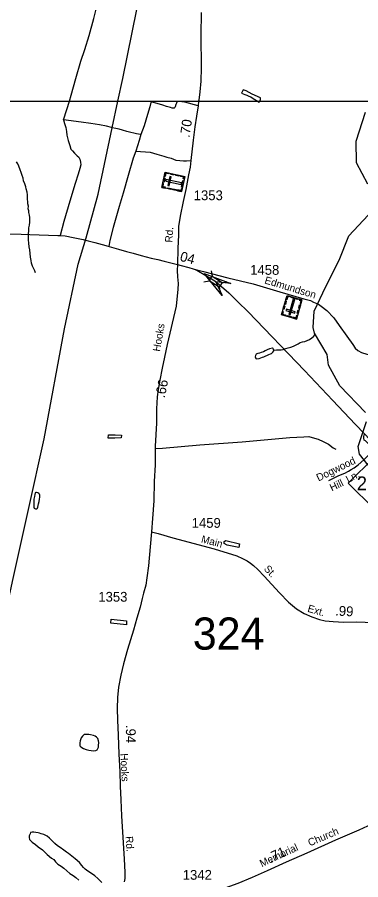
# Model space of a CAD drawing. Extents: x 2206922 to 2357709, y 510027 to 673830.
# Drawn here: x 2295621 to 2300006, y 651934 to 662949 of the extents above; entities that cross this region are included whole.
import ezdxf

# ---------------------------------------------------------------- set-up
doc = ezdxf.new("R2010")
doc.units = 0
for name, color, linetype in [('Exist Cultural Cemetery CELL', 7, 'Continuous'), ('Exist Hydrographic Creek Single Shore', 7, 'Continuous'), ('Exist Hydrographic Misc Water Feature', 7, 'Continuous'), ('Exist Road Non-System Type 51', 7, 'Continuous'), ('Exist Road Non-System Type 51 Label', 7, 'Continuous'), ('Exist Road Primary NC Attributed', 7, 'Continuous'), ('Exist Road Primary NC Mileage Hundredths English Label', 7, 'Continuous'), ('Exist Road Primary NC Shield CELL', 7, 'Continuous'), ('Exist Road Primary NC Shield Number Label', 7, 'Continuous'), ('Exist Road Primary NC Structure Standard Bridge CELL', 7, 'Continuous'), ('Exist Road Secondary Mileage Hundredths English Label', 7, 'Continuous'), ('Exist Road Secondary Structure Standard Bridge Attributed CELL', 7, 'Continuous'), ('Exist Road Secondary Structure Standard Bridge Number Label', 7, 'Continuous'), ('Exist Road Secondary Type 51 Attributed', 7, 'Continuous'), ('Exist Road Secondary Type 51 Label', 7, 'Continuous'), ('Exist Road Secondary Type 51 Number Label', 7, 'Continuous'), ('Exist Utilities Electrical Transmission Line', 7, 'Continuous'), ('Map Preparation Inset Cut Line', 7, 'Continuous')]:
    doc.layers.add(name, color=color, linetype=linetype)

msp = doc.modelspace()

# ---------------------------------------------------------------- linework, layer by layer
at = {"layer": 'Exist Cultural Cemetery CELL'}
for points in [[(2297469, 660775), (2297510, 660970), (2297759, 660917), (2297718, 660722)], [(2297553, 660961), (2297550, 660950), (2297519, 660956), (2297510, 660917), (2297500, 660919), (2297510, 660970)], [(2297544, 660801), (2297562, 660797), (2297587, 660912), (2297568, 660916)], [(2297622, 660934), (2297579, 660944), (2297582, 660955), (2297624, 660946)], [(2297686, 660921), (2297644, 660930), (2297646, 660941), (2297689, 660932)], [(2297752, 660884), (2297741, 660887), (2297746, 660908), (2297706, 660917), (2297709, 660928), (2297759, 660917)], [(2297511, 660766), (2297514, 660777), (2297482, 660784), (2297490, 660824), (2297480, 660826), (2297469, 660775)], [(2297484, 660848), (2297495, 660898), (2297506, 660896), (2297495, 660845)], [(2297520, 660876), (2297516, 660857), (2297715, 660815), (2297719, 660833)], [(2297719, 660781), (2297736, 660864), (2297747, 660861), (2297730, 660778)], [(2297584, 660751), (2297541, 660760), (2297544, 660771), (2297586, 660762)], [(2297649, 660737), (2297607, 660746), (2297609, 660757), (2297652, 660748)], [(2297725, 660754), (2297713, 660757), (2297709, 660735), (2297669, 660744), (2297667, 660733), (2297718, 660722)], [(2299185, 659095), (2298994, 659150), (2299065, 659395), (2299256, 659339)], [(2299097, 659386), (2299094, 659375), (2299073, 659381), (2299061, 659342), (2299051, 659345), (2299065, 659395)], [(2299198, 659344), (2299116, 659368), (2299120, 659379), (2299201, 659355)], [(2299037, 659259), (2299025, 659217), (2299014, 659221), (2299026, 659262)], [(2299056, 659322), (2299044, 659281), (2299033, 659284), (2299045, 659326)], [(2299089, 659153), (2299107, 659148), (2299163, 659343), (2299145, 659348)], [(2299237, 659272), (2299225, 659231), (2299214, 659234), (2299226, 659275)], [(2299224, 659348), (2299221, 659337), (2299242, 659331), (2299231, 659292), (2299242, 659289), (2299256, 659339)], [(2299006, 659192), (2299017, 659189), (2299008, 659158), (2299047, 659147), (2299044, 659136), (2298994, 659150)], [(2299165, 659172), (2299170, 659189), (2299057, 659222), (2299052, 659204)], [(2299218, 659208), (2299206, 659166), (2299195, 659169), (2299207, 659211)], [(2299114, 659116), (2299064, 659130), (2299067, 659141), (2299117, 659126)], [(2299197, 659136), (2299186, 659140), (2299177, 659109), (2299138, 659120), (2299135, 659109), (2299185, 659095)]]:
    msp.add_lwpolyline(points, close=True, dxfattribs=at)
at = {"layer": 'Exist Hydrographic Creek Single Shore'}
for points in [[(2300095, 660817), (2299951, 661090), (2299948, 661366), (2300069, 661735)], [(2300068, 657902), (2299740, 658240), (2299595, 658506), (2299577, 658640), (2299416, 658913), (2299399, 658987), (2299413, 659195), (2299560, 659512), (2299731, 659848), (2299853, 660158), (2300099, 660420)], [(2300101, 657227), (2299991, 657371), (2299973, 657468), (2300078, 657788)]]:
    msp.add_lwpolyline(points, dxfattribs=at)
at = {"layer": 'Exist Hydrographic Misc Water Feature'}
for points in [[(2298504, 662022), (2298486, 661980), (2298525, 661964), (2298551, 661955), (2298577, 661943), (2298605, 661931), (2298622, 661922), (2298711, 661866), (2298727, 661893), (2298727, 661919), (2298619, 661966), (2298542, 662009), (2298504, 662022)], [(2295854, 659684), (2295844, 659712), (2295833, 659736), (2295817, 659770), (2295805, 659808), (2295797, 659844), (2295792, 659884), (2295786, 659931), (2295781, 659980), (2295775, 660019), (2295771, 660063), (2295766, 660108), (2295766, 660143), (2295766, 660191), (2295767, 660215), (2295771, 660259), (2295779, 660295), (2295782, 660331), (2295782, 660364), (2295782, 660390), (2295777, 660423), (2295771, 660455), (2295767, 660475), (2295760, 660503), (2295763, 660535), (2295758, 660567), (2295758, 660593), (2295753, 660625), (2295753, 660655), (2295753, 660683), (2295749, 660717), (2295736, 660757), (2295730, 660783), (2295719, 660821), (2295703, 660860), (2295695, 660892), (2295683, 660926), (2295670, 660966), (2295658, 661002), (2295642, 661048), (2295629, 661076), (2295613, 661101)], [(2298899, 658698), (2298930, 658702), (2298956, 658702), (2298992, 658701), (2299016, 658707), (2299052, 658719), (2299080, 658728), (2299112, 658736), (2299146, 658750), (2299175, 658763), (2299208, 658779), (2299235, 658795), (2299263, 658805), (2299293, 658810), (2299323, 658822), (2299354, 658834), (2299382, 658853), (2299404, 658873), (2299424, 658899)], [(2298898, 658687), (2298899, 658697), (2298890, 658713), (2298882, 658721), (2298881, 658725), (2298841, 658715), (2298810, 658701), (2298787, 658690), (2298763, 658678), (2298737, 658668), (2298713, 658660), (2298693, 658653), (2298681, 658649), (2298671, 658645), (2298661, 658631), (2298657, 658611), (2298662, 658601), (2298672, 658585), (2298710, 658592), (2298750, 658606), (2298771, 658614), (2298794, 658625), (2298807, 658631), (2298835, 658641), (2298855, 658651), (2298867, 658655), (2298885, 658672), (2298898, 658687)], [(2296953, 657612), (2296949, 657578), (2296869, 657573), (2296783, 657574), (2296787, 657614), (2296873, 657615), (2296953, 657612)], [(2295866, 656880), (2295858, 656878), (2295851, 656874), (2295845, 656856), (2295841, 656828), (2295833, 656796), (2295832, 656774), (2295832, 656756), (2295832, 656730), (2295834, 656710), (2295834, 656700), (2295834, 656692), (2295837, 656678), (2295845, 656674), (2295853, 656672), (2295866, 656670), (2295873, 656670), (2295878, 656678), (2295885, 656694), (2295892, 656737), (2295899, 656765), (2295905, 656793), (2295909, 656818), (2295911, 656835), (2295909, 656846), (2295907, 656858), (2295898, 656868), (2295885, 656874), (2295866, 656880)], [(2298458, 656226), (2298449, 656176), (2298301, 656207), (2298261, 656229), (2298264, 656254), (2298282, 656267), (2298458, 656226)], [(2297016, 655240), (2297014, 655188), (2296817, 655211), (2296819, 655262), (2297016, 655240)], [(2296615, 653766), (2296594, 653776), (2296557, 653784), (2296533, 653787), (2296497, 653791), (2296475, 653789), (2296453, 653767), (2296436, 653745), (2296424, 653707), (2296419, 653681), (2296419, 653656), (2296422, 653644), (2296433, 653633), (2296467, 653609), (2296501, 653597), (2296533, 653587), (2296563, 653584), (2296591, 653580), (2296625, 653583), (2296643, 653592), (2296651, 653609), (2296657, 653629), (2296660, 653649), (2296662, 653687), (2296658, 653707), (2296650, 653739), (2296635, 653756), (2296615, 653766)], [(2296418, 652154), (2296362, 652201), (2296320, 652235), (2296274, 652268), (2296250, 652286), (2296217, 652310), (2296167, 652345), (2296137, 652369), (2296103, 652397), (2296068, 652430), (2296034, 652466), (2296004, 652490), (2295962, 652513), (2295927, 652519), (2295906, 652527), (2295889, 652533), (2295857, 652538), (2295835, 652542), (2295812, 652542), (2295792, 652536), (2295784, 652520), (2295772, 652496), (2295772, 652472), (2295778, 652448), (2295810, 652416), (2295853, 652385), (2295889, 652355), (2295944, 652315), (2295970, 652290), (2296004, 652256), (2296058, 652210), (2296087, 652191), (2296111, 652161), (2296141, 652135), (2296183, 652106), (2296217, 652080), (2296256, 652049), (2296294, 652015), (2296334, 651987), (2296368, 651962), (2296407, 651930)], [(2296699, 651897), (2296650, 651950), (2296610, 651984), (2296558, 652023), (2296523, 652045), (2296489, 652071), (2296467, 652090), (2296445, 652114), (2296418, 652154)]]:
    msp.add_lwpolyline(points, dxfattribs=at)
at = {"layer": 'Exist Road Non-System Type 51'}
for points in [[(2296287, 661877), (2296310, 661956), (2296367, 662168), (2296432, 662390), (2296485, 662539), (2296539, 662717), (2296598, 662932), (2296643, 663104), (2296681, 663233), (2296707, 663319), (2296728, 663404), (2296742, 663449), (2296749, 663462), (2296757, 663469)], [(2296213, 661640), (2296256, 661770), (2296287, 661877)], [(2297929, 661819), (2297762, 661865), (2297722, 661871), (2297696, 661875), (2297684, 661875), (2297672, 661872), (2297658, 661864), (2297653, 661852), (2297647, 661836), (2297639, 661806), (2297635, 661796), (2297625, 661790), (2297619, 661788), (2297607, 661786), (2297597, 661790), (2297577, 661796), (2297527, 661809), (2297480, 661827), (2297408, 661848), (2297345, 661865), (2297327, 661859), (2297314, 661803), (2297283, 661705), (2297242, 661562), (2297200, 661450)], [(2296213, 661640), (2296225, 661593), (2296242, 661539), (2296251, 661490), (2296255, 661445), (2296272, 661374), (2296291, 661312), (2296307, 661266), (2296326, 661242), (2296352, 661213), (2296388, 661180), (2296409, 661161), (2296421, 661136), (2296430, 661100), (2296432, 661063), (2296419, 661018), (2296397, 660945), (2296359, 660825), (2296291, 660601), (2296218, 660341), (2296169, 660161)], [(2296834, 661537), (2296825, 661539), (2296761, 661556), (2296671, 661577), (2296560, 661594), (2296436, 661611), (2296213, 661640)], [(2297200, 661450), (2297169, 661454), (2297144, 661459), (2297111, 661468), (2297071, 661476), (2297019, 661490), (2296963, 661506), (2296924, 661518), (2296881, 661528), (2296834, 661537)], [(2297200, 661450), (2297177, 661376), (2297136, 661237)], [(2297136, 661237), (2297103, 661150), (2297037, 660928), (2296974, 660702), (2296924, 660532), (2296846, 660262), (2296803, 660100), (2296791, 660023)], [(2297136, 661237), (2297316, 661225), (2297402, 661202), (2297491, 661175), (2297532, 661164), (2297588, 661149), (2297644, 661125), (2297698, 661119), (2297742, 661116), (2297783, 661116), (2297837, 661121)], [(2299599, 657034), (2299725, 657095), (2299804, 657128), (2299850, 657154), (2299882, 657173), (2299924, 657195), (2299973, 657231), (2300046, 657296), (2300096, 657347), (2300110, 657361), (2300123, 657379), (2300137, 657393), (2300143, 657421), (2300143, 657437), (2300136, 657453), (2300128, 657473), (2300108, 657495), (2300082, 657521), (2300066, 657538), (2300051, 657550), (2300045, 657572), (2300047, 657596), (2300055, 657630)], [(2297383, 657440), (2297477, 657445), (2297954, 657489), (2298492, 657525), (2298914, 657564), (2299103, 657580), (2299278, 657590), (2299343, 657593), (2299385, 657584), (2299463, 657561), (2299528, 657532), (2299593, 657496), (2299655, 657450), (2299687, 657434)]]:
    msp.add_lwpolyline(points, dxfattribs=at)
at = {"layer": 'Exist Road Primary NC Attributed'}
for points in [[(2295516, 660182), (2295672, 660177), (2295781, 660174), (2295902, 660170), (2296022, 660168), (2296140, 660161), (2296169, 660161), (2296234, 660156), (2296333, 660138), (2296464, 660110), (2296527, 660094), (2296613, 660073), (2296753, 660032), (2296795, 660022), (2296914, 659988), (2297015, 659959), (2297102, 659936), (2297203, 659908), (2297329, 659873), (2297415, 659855), (2297498, 659836), (2297668, 659793)], [(2297668, 659793), (2297715, 659780), (2297811, 659752), (2297866, 659738)], [(2297866, 659738), (2297913, 659718), (2298028, 659649), (2298143, 659581), (2298227, 659512), (2298324, 659429), (2298439, 659314), (2298569, 659187), (2299290, 658436), (2299650, 658056), (2299937, 657751), (2300055, 657630), (2300413, 657249), (2300980, 656652), (2301100, 656549), (2301125, 656531)]]:
    msp.add_lwpolyline(points, dxfattribs=at)
at = {"layer": 'Exist Road Primary NC Shield CELL'}
msp.add_lwpolyline([(2299847, 656999), (2300180, 657332), (2300513, 656999), (2300180, 656666)], close=True, dxfattribs=at)
at = {"layer": 'Exist Road Primary NC Structure Standard Bridge CELL'}
for p, q in [((2298096, 659711), (2298110, 659643)), ((2298003, 659571), (2298071, 659584)), ((2298197, 659502), (2298211, 659434)), ((2298236, 659559), (2298303, 659573))]:
    msp.add_line(p, q, dxfattribs=at)
msp.add_lwpolyline([(2298110, 659643), (2298236, 659560), (2298197, 659501), (2298071, 659584)], close=True, dxfattribs=at)
at = {"layer": 'Exist Road Secondary Structure Standard Bridge Attributed CELL'}
msp.add_lwpolyline([(2298238, 659395), (2298006, 659678), (2298348, 659549), (2298155, 659572)], close=True, dxfattribs=at)
at = {"layer": 'Exist Road Secondary Type 51 Attributed'}
for points in [[(2297968, 663011), (2297965, 662722), (2297970, 662304), (2297963, 662133), (2297952, 661998), (2297938, 661889), (2297937, 661877), (2297929, 661819), (2297911, 661684), (2297889, 661551), (2297869, 661378), (2297837, 661121), (2297828, 661036), (2297809, 660935), (2297774, 660749), (2297739, 660596), (2297703, 660409), (2297679, 660278), (2297679, 660172), (2297670, 659997), (2297668, 659793)], [(2297668, 659793), (2297661, 659715), (2297666, 659632), (2297674, 659548), (2297670, 659476), (2297649, 659260), (2297536, 658771), (2297502, 658607), (2297472, 658469), (2297441, 658314), (2297421, 658195), (2297409, 658100), (2297401, 657950), (2297397, 657764), (2297384, 657471), (2297383, 657440), (2297380, 657235), (2297370, 657019), (2297364, 656772), (2297346, 656547), (2297336, 656379)], [(2297866, 659738), (2297998, 659701), (2298311, 659622), (2298635, 659544), (2298974, 659442), (2299278, 659353), (2299365, 659330), (2299405, 659310), (2299465, 659283), (2299502, 659260), (2299574, 659206), (2299661, 659109), (2299730, 659014), (2299827, 658877), (2299905, 658768), (2299937, 658724), (2299969, 658695), (2300017, 658669), (2300086, 658646), (2300208, 658629), (2300278, 658624), (2300408, 658617), (2300554, 658615), (2300822, 658615)], [(2297336, 656379), (2297320, 656187), (2297295, 655944), (2297277, 655789), (2297263, 655696), (2297235, 655596), (2297214, 655528), (2297189, 655417), (2297148, 655273), (2297107, 655123), (2297027, 654874), (2296977, 654693), (2296943, 654546), (2296913, 654393), (2296901, 654263), (2296897, 654122), (2296899, 653974), (2296909, 653779), (2296917, 653538), (2296929, 653316), (2296935, 653129), (2296945, 652953), (2296953, 652752), (2296974, 652404), (2296984, 652198), (2296994, 652032), (2296994, 651951), (2296988, 651906)], [(2297336, 656379), (2297419, 656358), (2297609, 656302), (2298135, 656161), (2298425, 656070), (2298495, 656037), (2298523, 656023), (2298557, 656005), (2298597, 655979), (2298639, 655948), (2298694, 655898), (2298775, 655813), (2298971, 655598), (2299086, 655479), (2299187, 655396), (2299284, 655333), (2299380, 655290), (2299478, 655256), (2299551, 655242), (2299653, 655231), (2299792, 655224), (2299956, 655226), (2300487, 655207), (2300630, 655203)], [(2296836, 651522), (2297007, 651555), (2297213, 651595), (2297407, 651634), (2297586, 651667), (2297708, 651692), (2297840, 651718), (2297940, 651739), (2298042, 651759), (2298143, 651785), (2298230, 651814), (2298334, 651851), (2298442, 651891), (2298626, 651968), (2298814, 652054), (2299057, 652161), (2299321, 652278), (2299690, 652442), (2299985, 652573), (2300208, 652672), (2300361, 652736)]]:
    msp.add_lwpolyline(points, dxfattribs=at)
at = {"layer": 'Exist Utilities Electrical Transmission Line'}
msp.add_line((2296834, 661537), (2296906, 661877), dxfattribs=at)
for points in [[(2296906, 661877), (2296967, 662165), (2297148, 663049), (2297225, 663516)], [(2296501, 660130), (2296655, 660689), (2296834, 661537)], [(2294745, 652076), (2294902, 652658), (2295093, 653557), (2295372, 654894), (2295570, 655782), (2295763, 656661), (2295963, 657564), (2296223, 658968), (2296398, 659796), (2296501, 660130)]]:
    msp.add_lwpolyline(points, dxfattribs=at)
at = {"layer": 'Map Preparation Inset Cut Line'}
for p, q in [((2296287, 661877), (2296906, 661877)), ((2296906, 661877), (2297937, 661877)), ((2297937, 661877), (2302859, 661877))]:
    msp.add_line(p, q, dxfattribs=at)
msp.add_lwpolyline([(2293154, 661201), (2293154, 661877), (2296287, 661877)], dxfattribs=at)

# ---------------------------------------------------------------- texts
at = {"layer": 'Exist Road Non-System Type 51 Label'}
for s, rotation, p in [('Dogwood', 26.0868, (2299468, 657019)), ('Hill', 26.0868, (2299638, 656892)), ('Ln.', 28.2357, (2299847, 656999))]:
    msp.add_text(s, height=95, rotation=rotation, dxfattribs=at).set_placement(p)
at = {"layer": 'Exist Road Primary NC Mileage Hundredths English Label'}
msp.add_text('.04', height=125, rotation=345.1215, dxfattribs=at).set_placement((2297645, 659852))
at = {"layer": 'Exist Road Primary NC Shield Number Label'}
msp.add_text('222', height=175, dxfattribs=at).set_placement((2299956, 656909))
at = {"layer": 'Exist Road Secondary Mileage Hundredths English Label'}
for s, rotation, p in [('.70', 81.7489, (2297820, 661406)), ('.66', 78.4706, (2297503, 658081)), ('.99', 357.5649, (2299678, 655308)), ('.94', 269.9109, (2297009, 653911)), ('.71', 24.1677, (2298853, 652151))]:
    msp.add_text(s, height=125, rotation=rotation, dxfattribs=at).set_placement(p)
at = {"layer": 'Exist Road Secondary Structure Standard Bridge Number Label'}
msp.add_text('324', height=410.1, dxfattribs=at).set_placement((2297862, 654873))
at = {"layer": 'Exist Road Secondary Type 51 Label'}
for s, rotation, p in [('Rd.', 86.6974, (2297602, 660070)), ('Edmundson', 343.2078, (2298771, 659551)), ('Hooks', 80.2419, (2297443, 658674)), ('Main', 345.3133, (2297962, 656243)), ('St.', 313.516, (2298763, 655898)), ('Ext.', 344.0338, (2299320, 655358)), ('Hooks', 272.7064, (2296938, 653546)), ('Church', 23.0621, (2299357, 652359)), ('Rd.', 273.8002, (2297004, 652487)), ('Memorial', 25.0796, (2298743, 652093))]:
    msp.add_text(s, height=95, rotation=rotation, dxfattribs=at).set_placement(p)
at = {"layer": 'Exist Road Secondary Type 51 Number Label'}
for s, p in [('1353', (2297874, 660613)), ('1458', (2298595, 659660)), ('1459', (2297848, 656429)), ('1353', (2296656, 655485)), ('1342', (2297734, 651934))]:
    msp.add_text(s, height=125, dxfattribs=at).set_placement(p)

doc.saveas('drawing.dxf')
